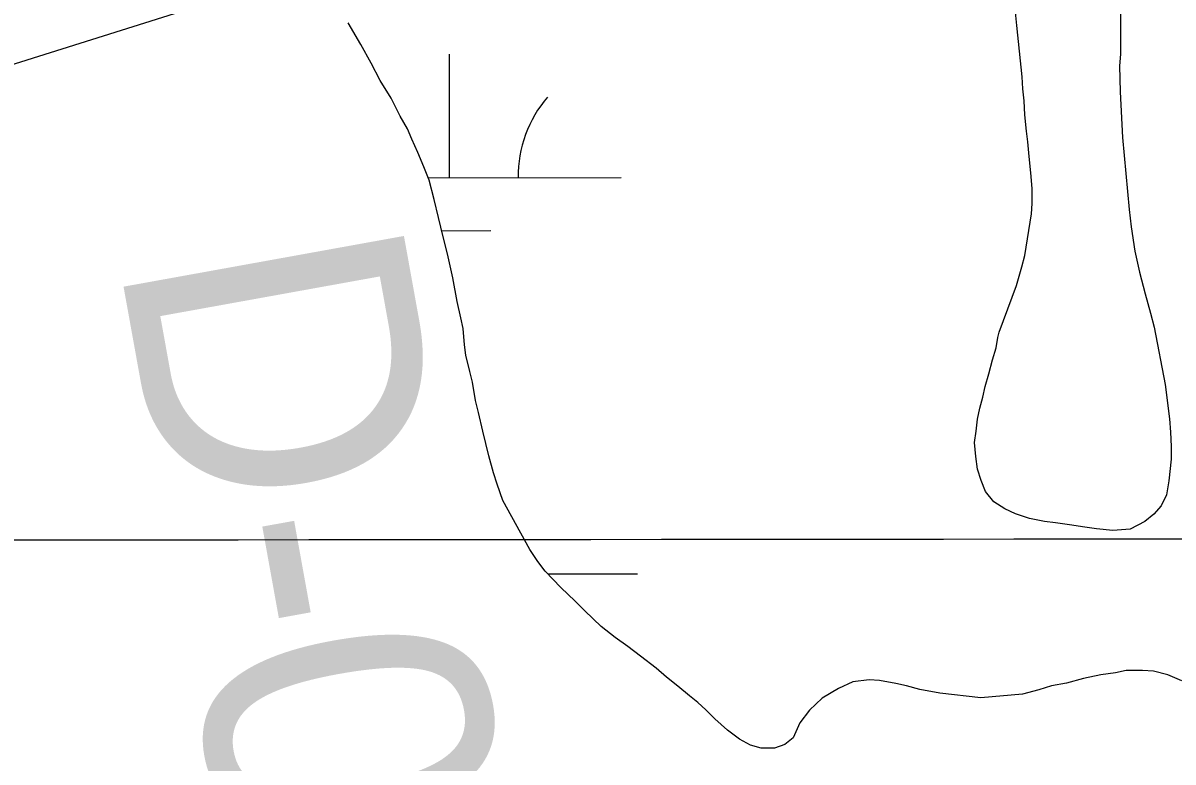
# Model space of a CAD drawing. Extents: x 3297753 to 3335611, y 652252 to 677623.
# Drawn here: x 3316138.2 to 3316473.2, y 666669.1 to 666884.4 of the extents above; entities that cross this region are included whole.
import ezdxf

# ---------------------------------------------------------------- set-up
doc = ezdxf.new("R2010")
doc.units = 0
for name, color, linetype in [('V-BORW-LINE', 7, 'Continuous'), ('V-GRID-MAJR', 7, 'Continuous'), ('V-RIVR-RANG-IDEN', 7, 'Continuous'), ('V-TOPO-MAJR', 7, 'Continuous'), ('V-TOPO-SHOR', 7, 'Continuous'), ('V-WETL-SWMP', 7, 'Continuous')]:
    doc.layers.add(name, color=color, linetype=linetype)

msp = doc.modelspace()

# ---------------------------------------------------------------- linework, layer by layer
at = {"layer": 'V-BORW-LINE'}
msp.add_spline([(3316594.514, 666696.75), (3316619.39, 666637.892), (3316610.344, 666602.714), (3316582.321, 666576.586), (3316552.14, 666556.712), (3316464.934, 666509.648), (3316310.274, 666444.399), (3316271.399, 666436.7170000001), (3316232.863, 666434.329), (3316190.413, 666436.134), (3316144.586, 666448.667), (3316057.217, 666489.349), (3316012.9450000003, 666513.502), (3315935.534, 666546.069), (3315858.093, 666558.723), (3315732.395, 666560.459), (3315671.308, 666565.808), (3315608.193, 666576.627), (3315551.4960000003, 666592.531), (3315464.444, 666628.832), (3315306.647, 666739.015), (3315236.272, 666784.6680000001), (3315182.324, 666814.242), (3315130.676, 666825.415), (3315032.378, 666818.8420000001), (3314996.008, 666820.437), (3314963.4050000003, 666835.387), (3314946.532, 666856.631), (3314915.6410000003, 666913.129), (3314889.481, 666926.639), (3314849.571, 666936.035), (3314831.574, 666957.255), (3314812.466, 667015.126), (3314807.737, 667047.314), (3314811.075, 667139.746), (3314791.443, 667185.1190000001), (3314786.646, 667209.88), (3314779.612, 667234.031), (3314786.7600000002, 667268.4940000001), (3314818.7290000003, 667347.58), (3314826.6890000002, 667412.884), (3314836.81, 667455.735), (3314851.301, 667494.0650000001), (3315005.5160000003, 667468.406), (3315116.691, 667456.463), (3315167.0130000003, 667454.824), (3315206.055, 667449.236), (3315248.004, 667439.208), (3315319.563, 667433.405), (3315424.188, 667433.361), (3315653.332, 667412.77), (3315697.318, 667407.51), (3315734.85, 667398.8520000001), (3315811.659, 667384.159), (3315853.984, 667366.9400000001), (3315882.031, 667349.307), (3315904.619, 667329.083), (3315954.293, 667251.4940000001), (3315995.9250000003, 667240.448), (3316025.619, 667240.736), (3316087.679, 667231.92), (3316115.1, 667233.286), (3316171.403, 667246.736), (3316200.825, 667254.557), (3316229.639, 667259.214), (3316257.881, 667259.022), (3316293.913, 667252.133), (3316325.858, 667241.669), (3316360.054, 667225.853), (3316434.7090000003, 667206.615), (3316464.014, 667214.658), (3316490.495, 667228.604), (3316518.967, 667238.767), (3316541.498, 667215.955), (3316567.528, 667160.5920000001), (3316553.866, 667130.942), (3316534.592, 667106.011)], degree=3, dxfattribs=at)
at = {"layer": 'V-GRID-MAJR'}
msp.add_spline([(3301864.932, 666722.723), (3307122.83, 666726.164), (3312380.728, 666730.37), (3317638.625, 666735.341), (3322896.522, 666741.077), (3328154.418, 666747.577), (3333412.313, 666754.8420000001), (3333412.3140000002, 666754.8420000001)], degree=3, dxfattribs=at)
at = {"layer": 'V-TOPO-MAJR'}
msp.add_lwpolyline([(3316011.845817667, 666833.5657496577), (3316259.789435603, 666911.6791712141), (3316298.197288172, 666924.9981724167), (3316336.0028411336, 666939.7402627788)], dxfattribs=at)
at = {"layer": 'V-TOPO-SHOR'}
for points in [[(3316457.8540000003, 666889.719), (3316457.846, 666883.21), (3316457.84, 666879.956), (3316457.8310000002, 666875.4010000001), (3316457.61, 666871.932), (3316457.813, 666864.338), (3316458.444, 666851.106), (3316460.363, 666830.063), (3316461.006, 666825.072), (3316462.079, 666817.912), (3316463.369, 666811.835), (3316465.096, 666805.542), (3316466.605, 666799.9), (3316467.682, 666795.777), (3316470.91, 666779.0700000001), (3316472.196, 666769.088), (3316472.4050000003, 666765.182), (3316472.616, 666761.061), (3316472.612, 666757.373), (3316471.95, 666751.084), (3316471.293, 666746.963), (3316469.769, 666743.713), (3316467.596, 666741.329), (3316464.989, 666739.164), (3316460.647, 666737.004), (3316455.659, 666736.578), (3316450.887, 666737.018), (3316446.7660000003, 666737.675), (3316443.731, 666738.1140000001), (3316438.957, 666738.773), (3316435.705, 666739.211), (3316431.367, 666740.086), (3316427.2490000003, 666741.395)], [(3316427.572, 666807.987), (3316429.1, 666813.408), (3316429.973, 666816.661), (3316431.9450000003, 666828.805), (3316432.166, 666831.8420000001), (3316432.1720000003, 666836.18), (3316431.7460000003, 666840.737), (3316431.3200000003, 666845.509), (3316430.892, 666849.848), (3316430.464, 666852.886), (3316430.038, 666857.659), (3316429.827, 666861.78), (3316429.399, 666865.251), (3316429.188, 666868.723), (3316427.693, 666883.694), (3316427.265, 666887.5970000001)], [(3316427.2490000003, 666741.395), (3316424.214, 666742.9180000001), (3316420.963, 666744.8740000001), (3316418.5840000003, 666747.915), (3316417.285, 666751.172), (3316416.208, 666754.428), (3316415.7800000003, 666758.116), (3316415.352, 666762.237), (3316415.79, 666765.491), (3316416.23, 666768.961), (3316416.886, 666772.215), (3316417.758, 666775.465), (3316418.416, 666778.502), (3316419.505, 666782.189), (3316420.597, 666786.307), (3316421.686, 666789.7760000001), (3316422.125, 666792.814), (3316422.561, 666794.329), (3316427.572, 666807.987)]]:
    msp.add_lwpolyline(points, dxfattribs=at)
at = {"layer": 'V-WETL-SWMP'}
for p, q in [((3316236.578360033, 666878.140172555), (3316232.900359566, 666884.4371712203)), ((3316239.606360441, 666872.712173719), (3316236.5783600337, 666878.140172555)), ((3316262.46172995, 666839.3516602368), (3316262.4250956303, 666875.3516368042)), ((3316242.2013608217, 666867.7191748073), (3316239.606360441, 666872.712173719)), ((3316245.4463612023, 666862.5081758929), (3316242.2013608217, 666867.7191748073)), ((3316248.041361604, 666857.2981770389), (3316245.4463612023, 666862.5081758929)), ((3316250.2043618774, 666853.6061778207), (3316248.041361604, 666857.2981770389)), ((3316251.501362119, 666850.5681785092), (3316250.2043618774, 666853.6061778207)), ((3316253.230362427, 666846.6601793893), (3316251.501362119, 666850.5681785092)), ((3316254.959362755, 666842.5361803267), (3316253.230362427, 666846.6601793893)), ((3316256.4713630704, 666838.6291812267), (3316254.959362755, 666842.5361803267)), ((3316256.194233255, 666839.3452828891), (3316312.461703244, 666839.4025365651)), ((3316257.9803635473, 666832.9871825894), (3316256.4713630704, 666838.6291812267)), ((3316259.274363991, 666827.779183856), (3316257.9803635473, 666832.9871825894)), ((3316260.5663644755, 666822.1371852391), (3316259.274363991, 666827.779183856)), ((3316260.1584921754, 666823.9183106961), (3316274.4774264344, 666823.9328806)), ((3316261.8603648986, 666817.1451864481), (3316260.5663644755, 666822.1371852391)), ((3316263.3673654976, 666810.2011881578), (3316261.8603648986, 666817.1451864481)), ((3316264.657366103, 666803.2581898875), (3316263.3673654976, 666810.2011881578)), ((3316265.7343665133, 666798.4841910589), (3316264.657366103, 666803.2581898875)), ((3316266.3803667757, 666795.4461918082), (3316265.7343665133, 666798.4841910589)), ((3316266.8063672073, 666790.6731930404), (3316266.3803667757, 666795.4461918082)), ((3316267.2353674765, 666787.6361938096), (3316266.8063672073, 666790.6731930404)), ((3316268.3123678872, 666782.8621949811), (3316267.2353674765, 666787.6361938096)), ((3316269.1753681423, 666779.8231957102), (3316268.312367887, 666782.8621949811)), ((3316270.03436862, 666774.3991970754), (3316269.1753681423, 666779.8231957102)), ((3316270.896368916, 666770.9271979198), (3316270.03436862, 666774.3991970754)), ((3316272.18936938, 666765.502199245), (3316270.896368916, 666770.9271979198)), ((3316273.913369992, 666758.3412009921), (3316272.18936938, 666765.502199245)), ((3316275.2063704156, 666753.3502022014), (3316273.913369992, 666758.3412009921)), ((3316276.286370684, 666750.094202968), (3316275.2063704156, 666753.3502022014)), ((3316278.014371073, 666745.3192040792), (3316276.286370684, 666750.094202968)), ((3316285.800372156, 666730.9902071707), (3316278.014371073, 666745.3192040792)), ((3316288.180372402, 666727.5152078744), (3316285.800372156, 666730.9902071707)), ((3316290.345372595, 666724.6922084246), (3316288.180372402, 666727.5152078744)), ((3316294.893372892, 666719.9132092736), (3316290.345372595, 666724.6922084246)), ((3316291.0529348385, 666723.9487081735), (3316317.1711667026, 666723.9752841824)), ((3316299.0083731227, 666716.0012099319), (3316294.893372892, 666719.9132092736)), ((3316301.823373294, 666713.1772104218), (3316299.0083731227, 666716.0012099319)), ((3316306.588373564, 666708.6142111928), (3316301.823373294, 666713.1772104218)), ((3316310.704373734, 666705.3542116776), (3316306.588373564, 666708.6142111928)), ((3316314.388373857, 666702.745212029), (3316310.704373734, 666705.3542116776)), ((3316318.0713740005, 666699.9192124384), (3316314.388373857, 666702.745212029)), ((3316322.621374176, 666696.4412129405), (3316318.0713740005, 666699.9192124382)), ((3316325.6533743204, 666693.8332133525), (3316322.621374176, 666696.4412129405)), ((3316328.9033744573, 666691.2252137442), (3316325.6533743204, 666693.8332133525)), ((3316447.1283703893, 666693.4212021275), (3316442.1363706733, 666692.1282029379)), ((3316452.1193701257, 666694.4982013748), (3316447.1283703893, 666693.4212021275)), ((3316456.458369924, 666695.142200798), (3316452.1193701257, 666694.4982013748)), ((3316459.496369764, 666695.7882003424), (3316456.458369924, 666695.142200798)), ((3316464.268369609, 666695.7801998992), (3316459.496369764, 666695.7882003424)), ((3316467.522369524, 666695.558199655), (3316464.268369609, 666695.7801998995)), ((3316471.641369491, 666694.4671995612), (3316467.522369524, 666695.558199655)), ((3316475.760369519, 666692.725199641), (3316471.641369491, 666694.4671995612)), ((3316332.369374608, 666688.3992141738), (3316328.9033744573, 666691.2252137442)), ((3316375.7563729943, 666690.4992095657), (3316370.9803734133, 666687.6872107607)), ((3316379.881372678, 666692.4452086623), (3316375.7563729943, 666690.4992095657)), ((3316384.6543724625, 666693.0882080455), (3316379.881372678, 666692.4452086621)), ((3316387.691372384, 666692.8662078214), (3316384.6543724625, 666693.0882080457)), ((3316392.462372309, 666691.9912076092), (3316387.691372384, 666692.8662078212)), ((3316395.497372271, 666691.335207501), (3316392.462372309, 666691.9912076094)), ((3316399.400372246, 666690.2442074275), (3316395.497372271, 666691.335207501)), ((3316405.2553721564, 666689.1502071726), (3316399.400372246, 666690.2442074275)), ((3316434.1073711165, 666690.1892042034), (3316429.3333713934, 666688.8952049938)), ((3316437.7973708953, 666691.2672035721), (3316434.1073711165, 666690.1892042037)), ((3316442.1363706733, 666692.1282029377), (3316437.7973708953, 666691.2672035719)), ((3316334.752374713, 666686.4432144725), (3316332.369374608, 666688.3992141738)), ((3316337.1353748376, 666684.270214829), (3316334.7523747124, 666686.4432144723)), ((3316370.9803734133, 666687.6872107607), (3316367.2873738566, 666684.2222120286)), ((3316417.1843718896, 666687.8302064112), (3316405.2553721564, 666689.1502071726)), ((3316429.3333713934, 666688.8952049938), (3316417.1843718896, 666687.8302064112)), ((3316339.734374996, 666681.6632152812), (3316337.1353748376, 666684.270214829)), ((3316367.2873738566, 666684.2222120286), (3316364.461374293, 666680.5392132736)), ((3316343.41637518, 666678.4032158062), (3316339.734374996, 666681.6632152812)), ((3316364.461374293, 666680.5392132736), (3316362.5013747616, 666676.2032146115)), ((3316346.88337531, 666675.7952161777), (3316343.41637518, 666678.4032158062)), ((3316350.1343753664, 666674.0542163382), (3316346.88337531, 666675.7952161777)), ((3316353.1693753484, 666673.1812162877), (3316350.1343753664, 666674.0542163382)), ((3316357.0743752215, 666673.1752159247), (3316353.1693753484, 666673.1812162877)), ((3316360.1123750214, 666674.2552153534), (3316357.0743752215, 666673.1752159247)), ((3316362.5013747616, 666676.2032146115), (3316360.1123750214, 666674.2552153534))]:
    msp.add_line(p, q, dxfattribs=at)
msp.add_arc((3316317.704153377, 666839.8826742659), 35.246287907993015, 139.28647683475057, 180.8301351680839, dxfattribs=at)

# ---------------------------------------------------------------- texts
at = {"layer": 'V-RIVR-RANG-IDEN'}
msp.add_text('D-080', height=83, rotation=280.2513257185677, dxfattribs=at).set_placement((3316165.8694441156, 666816.5726915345))

doc.saveas('drawing.dxf')
